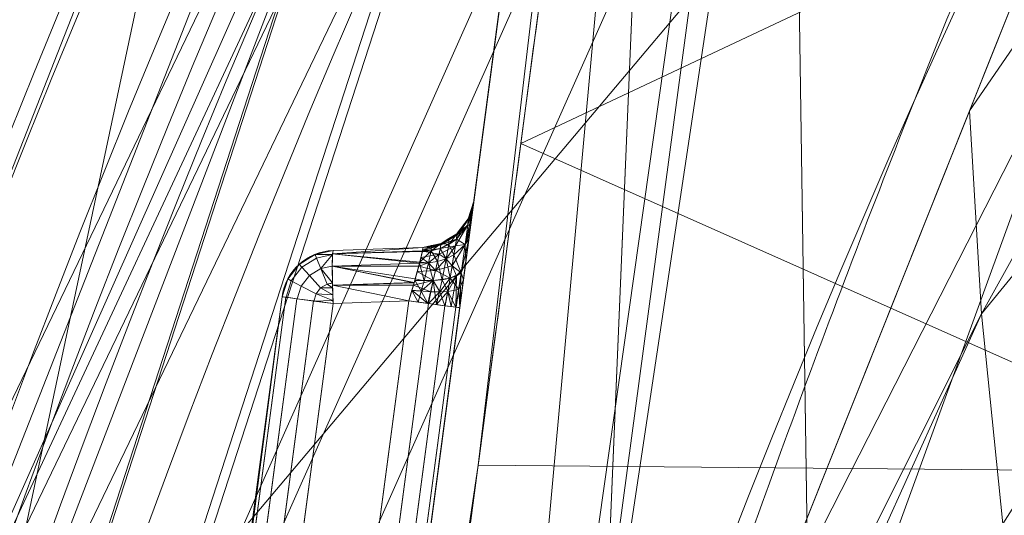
# Model space of a CAD drawing. Header units: millimetres. Extents: x -72 to 72, y -145 to 145.
# Tile 310 of 522: x -56.59 to -51.04, y 20.57 to 23.36. Entities that reach past the tile are written whole.
import ezdxf

# ---------------------------------------------------------------- set-up
doc = ezdxf.new("R2010")
doc.units = ezdxf.units.MM
doc.layers.add('1', color=7, linetype='CONTINUOUS')

msp = doc.modelspace()

# ---------------------------------------------------------------- linework, layer by layer
at = {"layer": '1', "color": 163, "linetype": 'Continuous', "lineweight": 13}
for p, q in [((-56.0092, 7.4308, -15.8119), (-52.1526, 36.5, -15.7782)), ((-52.1526, 36.5, -40.2218), (-56.0092, 7.4308, -40.1881)), ((-54.0312, 22.3399, -31.8598), (-54.0312, 22.3399, -23.4815)), ((-54.8245, 22.0618, -23.4991), (-54.3181, 22.0795, -23.4815)), ((-54.3181, 22.0795, -31.8598), (-54.8245, 22.0618, -31.8422)), ((-54.3181, 22.0795, -23.4815), (-54.3181, 22.0795, -31.8598)), ((-54.8245, 22.0618, -31.8422), (-54.8245, 22.0618, -23.4991)), ((-55.1114, 21.8015, -31.8422), (-55.9513, 15.4712, -31.8422)), ((-55.9393, 15.561, -23.4991), (-55.1114, 21.8015, -23.4991)), ((-55.6193, 15.7724, -32.1421), (-54.8245, 21.7634, -32.1421)), ((-54.8245, 21.7634, -23.1993), (-55.609, 15.8504, -23.1993)), ((-54.3977, 21.7783, -32.1569), (-55.1945, 15.7724, -32.1569)), ((-55.1861, 15.8356, -23.1844), (-54.3977, 21.7783, -23.1844)), ((-55.1114, 21.8015, -23.4991), (-55.1114, 21.8015, -31.8422)), ((-54.3977, 21.7783, -23.1844), (-54.8245, 21.7634, -23.1993)), ((-54.8245, 21.7634, -32.1421), (-54.3977, 21.7783, -32.1569)), ((-54.9076, 15.7343, -32.4567), (-54.1108, 21.7402, -32.4567)), ((-54.1108, 21.7402, -22.8846), (-54.8992, 15.7976, -22.8846))]:
    msp.add_line(p, q, dxfattribs=at)
at = {"layer": '1', "color": 163, "linetype": 'Continuous', "lineweight": 13, "extrusion": (0, 0, -1)}
for centre, radius in [((0, 0, 144.0046), 61.0181), ((0, 0, 147), 60.9142), ((0, 0, 145), 60), ((0, 0, 146), 59.5), ((0, 0, 124.3698), 56.3953)]:
    msp.add_circle(centre, radius, dxfattribs=at)
at = {"layer": '1', "color": 163, "linetype": 'Continuous', "lineweight": 13}
for centre, radius in [((0, 0, -145), 60.4434), ((0, 0, -146.7071), 60.2071), ((0, 0, -146), 60)]:
    msp.add_circle(centre, radius, dxfattribs=at)
for centre, radius, start, end in [((0, 0, -142.5051), 63.5638, 137.72131, 170.379145), ((-54.3286, 22.3793, -31.8598), 0.3, 272, 352.4426), ((-54.3286, 22.3793, -23.4815), 0.3, 272, 352.4426)]:
    msp.add_arc(centre, radius, start, end, dxfattribs=at)
at = {"layer": '1', "color": 163, "linetype": 'Continuous', "lineweight": 13, "extrusion": (0, 0, -1)}
for centre in [(54.814, 21.762, 31.8422), (54.814, 21.762, 23.4991)]:
    msp.add_arc(centre, 0.3, 7.5574, 88, dxfattribs=at)
at = {"layer": '1', "color": 163, "linetype": 'Continuous', "lineweight": 13, "extrusion": (-0.998788, -0.034878, 0.034717)}
msp.add_arc((-23.6617, -33.6985, 52.8831), 0.3, 180, 269.6651, dxfattribs=at)
at = {"layer": '1', "color": 163, "linetype": 'Continuous', "lineweight": 13, "extrusion": (-0.998788, -0.034878, -0.034717)}
msp.add_arc((-23.6617, -21.6094, 54.8044), 0.3, 90.3349, 180, dxfattribs=at)
at = {"layer": '1', "color": 163, "linetype": 'Continuous', "lineweight": 13, "extrusion": (-0.131519, -0.991314, -1.1263e-14)}
msp.add_arc((-57.2, -31.8422, -14.3639), 0.3, 180, 267.9825, dxfattribs=at)
at = {"layer": '1', "color": 163, "linetype": 'Continuous', "lineweight": 13, "extrusion": (0.131519, 0.991314, -2.08648e-16)}
for centre, start, end in [((57.2, -23.4991, 14.3639), 0, 87.9825), ((56.8, -32.4567, 14.4348), 92.0175, 180)]:
    msp.add_arc(centre, 0.3, start, end, dxfattribs=at)
at = {"layer": '1', "color": 163, "linetype": 'Continuous', "lineweight": 13, "extrusion": (-0.131519, -0.991314, -1.94853e-16)}
msp.add_arc((-56.8, -22.8846, -14.4348), 0.3, 272.0175, 0, dxfattribs=at)
at = {"layer": '1', "color": 163, "linetype": 'Continuous', "lineweight": 13, "extrusion": (-0.991314, 0.131519, -3.46945e-18)}
msp.add_ellipse((-54.1112, 21.7367, -31.8563), major_axis=(-0.0784, -0.5907, 0.1247), ratio=0.985525, start_param=2.938249, end_param=4.5032, dxfattribs=at)
at = {"layer": '1', "color": 163, "linetype": 'Continuous', "lineweight": 13, "extrusion": (-0.991314, 0.131519, 1.38778e-17)}
msp.add_ellipse((-54.1112, 21.7367, -23.485), major_axis=(-0.0784, -0.5907, -0.1247), ratio=0.985525, start_param=1.779985, end_param=3.344936, dxfattribs=at)
at = {"layer": '1', "color": 163, "linetype": 'Continuous', "lineweight": 13}
for points, knots in [([(-55.8549, 7.4074, -13.2876), (-55.8265, 7.5773, -13.2398), (-55.7685, 7.9149, -13.1373), (-55.6492, 8.5829, -12.9119), (-55.4316, 9.7369, -12.4796), (-55.0953, 11.3543, -11.7958), (-54.6482, 13.2639, -10.927), (-54.1558, 15.1487, -10.0289), (-53.6164, 17.0145, -9.1185), (-53.0291, 18.8636, -8.2035), (-52.3939, 20.6977, -7.2904), (-51.7106, 22.5187, -6.386), (-50.9787, 24.3268, -5.4935), (-49.9359, 26.7175, -4.3198), (-48.5042, 29.6663, -2.8909), (-46.5723, 33.1336, -1.2579), (-45.1344, 35.3888, -0.242), (-44.376, 36.5, 0.2429)], [0, 0, 0, 0, 0.015625, 0.03125, 0.0625, 0.125, 0.1875, 0.25, 0.3125, 0.375, 0.4375, 0.5, 0.5625, 0.625, 0.75, 0.875, 1, 1, 1, 1]), ([(-51.5813, 36.4999, -45.0072), (-51.6522, 36.2377, -44.8575), (-51.7898, 35.7088, -44.5635), (-51.9829, 34.8977, -44.1505), (-52.1629, 34.0632, -43.7774), (-52.3014, 33.3441, -43.5214), (-52.4047, 32.7523, -43.3646), (-52.5002, 32.1655, -43.2498), (-52.567, 31.7061, -43.2091), (-52.6098, 31.3829, -43.2091), (-52.6527, 31.0601, -43.2086), (-52.7343, 30.4451, -43.2078), (-52.977, 28.6155, -43.2058), (-53.3442, 25.8481, -43.2023), (-53.8338, 22.1582, -43.1979), (-54.3233, 18.4683, -43.1934), (-54.8129, 14.7784, -43.1889), (-55.2209, 11.7034, -43.1855), (-55.5473, 9.2435, -43.182), (-55.7105, 8.0136, -43.1805), (-55.7921, 7.3986, -43.1802)], [0, 0, 0, 0, 0.03125, 0.0625, 0.09375, 0.125, 0.140625, 0.15625, 0.185938, 0.1875, 0.189062, 0.21875, 0.25, 0.375, 0.5, 0.625, 0.75, 0.875, 0.9375, 1, 1, 1, 1]), ([(-56.5, 0, 18.8148), (-56.5, 0.8525, 18.8148), (-56.4397, 2.5575, 18.7992), (-56.0802, 5.9497, 18.7093), (-55.1883, 10.1238, 18.4939), (-53.4522, 14.9297, 18.0897), (-51.1165, 19.4623, 17.5549), (-48.2543, 23.6596, 16.8962), (-44.9408, 27.4954, 16.1445), (-41.2478, 30.9483, 15.3319), (-38.574, 32.9925, 14.7564), (-37.1942, 33.9496, 14.462)], [0, 0, 0, 0, 0.0625, 0.125, 0.25, 0.375, 0.5, 0.625, 0.75, 0.875, 1, 1, 1, 1]), ([(-43.4941, 28.813, 9.6204), (-43.9221, 28.4025, 9.2513), (-44.7541, 27.5748, 8.4925), (-46.3243, 25.8936, 6.905), (-48.1179, 23.7455, 4.8105), (-49.6954, 21.5428, 2.6029), (-50.8309, 19.7538, 0.7804), (-51.6197, 18.4008, -0.6127), (-52.3485, 17.0339, -2.0246), (-53.019, 15.6516, -3.4504), (-53.592, 14.3442, -4.8008), (-53.9634, 13.4086, -5.7699), (-54.172, 12.8518, -6.3483), (-54.3767, 12.2931, -6.9264), (-54.705, 11.3402, -7.8942), (-55.1247, 9.9612, -9.2297), (-55.4562, 8.6866, -10.3781), (-55.6678, 7.7468, -11.1313), (-55.7835, 7.1882, -11.5352), (-55.8399, 6.8986, -11.7221), (-55.8679, 6.7502, -11.81)], [0, 0, 0, 0, 0.0625, 0.125, 0.25, 0.375, 0.4375, 0.5, 0.5625, 0.625, 0.6875, 0.738281, 0.75, 0.761719, 0.8125, 0.875, 0.9375, 0.96875, 0.984375, 1, 1, 1, 1])]:
    msp.add_open_spline(points, degree=3, knots=knots, dxfattribs=at)
for points in [[(-54.3977, 21.7783, -32.1569), (-54.3486, 21.9429, -32.1578), (-54.3125, 22.0797, -32.0229), (-54.3181, 22.0795, -31.8598)], [(-54.3181, 22.0795, -23.4815), (-54.3125, 22.0797, -23.3184), (-54.3486, 21.9429, -23.1835), (-54.3977, 21.7783, -23.1844)]]:
    msp.add_open_spline(points, degree=3, dxfattribs=at)
for points in [[(-70.2134, 46.8571, -147), (-64.8, 0, -147), (-60.9142, 0, -147), (-55.6479, 24.776, -147)], [(-59.5749, 22.1627, -142.5051), (-64.1495, 24.3624, -142.403), (-55.1728, 42.6061, -142.3978)], [(-55.1728, 42.6061, -142.3978), (-51.5818, 41.7705, -142.456), (-59.5749, 22.1627, -142.5051)], [(-59.5749, 22.1627, -142.5051), (-51.5818, 41.7705, -142.456), (-49.4678, 41.9368, -142.4826)], [(-49.4678, 41.9368, -142.4826), (-48.4853, 41.1039, -142.5051), (-59.5749, 22.1627, -142.5051)], [(-56.8902, 41.5225, -163), (-52.4412, 40.0769, -163), (-55.841, -40.9879, -163), (-62.3, 0, -163)], [(-46.6895, -40.9879, -163), (-51.2652, -40.0152, -163), (-52.4412, 40.0769, -163), (-47.7888, 40.5659, -163)], [(-51.2652, -40.0152, -163), (-55.841, -40.9879, -163), (-52.4412, 40.0769, -163)], [(-54.1168, 14.9355, -10.0386), (-52.1526, 36.5, -15.7782), (-56.0092, 7.4308, -15.8119)], [(-54.007, 20.8528, -43.1963), (-56.0092, 7.4308, -40.1881), (-52.1526, 36.5, -40.2218)], [(-56.0092, 7.4308, -15.8119), (-52.1526, 36.5, -15.7782), (-55.1561, 13.8611, -22.9419), (-55.1902, 13.6043, -22.8846)], [(-55.7273, 9.5561, -32.5155), (-55.6975, 9.7807, -32.3844), (-52.1526, 36.5, -40.2218), (-56.0092, 7.4308, -40.1881)], [(-52.1526, 36.5, -40.2218), (-55.6975, 9.7807, -32.3844), (-55.3891, 12.105, -32.3999), (-55.3554, 12.359, -32.4567)], [(-52.1526, 36.5, -40.2218), (-55.3554, 12.359, -32.4567), (-55.1902, 13.6043, -32.4567)], [(-55.1902, 13.6043, -32.4567), (-55.1693, 13.762, -32.4358), (-52.1526, 36.5, -40.2218)], [(-55.1693, 13.762, -32.4358), (-55.1386, 13.993, -32.3147), (-52.1526, 36.5, -40.2218)], [(-52.1526, 36.5, -15.7782), (-55.1289, 14.0662, -23.1005), (-55.1561, 13.8611, -22.9419)], [(-52.1526, 36.5, -40.2218), (-55.1386, 13.993, -32.3147), (-54.9415, 15.4783, -32.3995), (-54.9076, 15.7343, -32.4567)], [(-54.8992, 15.7976, -22.8846), (-54.9198, 15.6421, -22.9053), (-55.1289, 14.0662, -23.1005), (-52.1526, 36.5, -15.7782)], [(-52.1526, 36.5, -40.2218), (-54.9076, 15.7343, -32.4567), (-54.1108, 21.7402, -32.4567)], [(-52.1526, 36.5, -15.7782), (-54.1108, 21.7402, -22.8846), (-54.8992, 15.7976, -22.8846)], [(-51.0663, 36.5, -10.0456), (-54.1168, 14.9355, -10.0386), (-53.7342, 16.5925, -9.3235)], [(-54.1168, 14.9355, -10.0386), (-51.0663, 36.5, -10.0456), (-52.1526, 36.5, -15.7782)], [(-52.1526, 36.5, -15.7782), (-54.0767, 21.997, -22.9419), (-54.1108, 21.7402, -22.8846)], [(-54.1108, 21.7402, -32.4567), (-54.0898, 21.8979, -32.4358), (-52.1526, 36.5, -40.2218)], [(-54.0898, 21.8979, -32.4358), (-54.0592, 22.129, -32.3147), (-52.1526, 36.5, -40.2218)], [(-52.1526, 36.5, -15.7782), (-54.0495, 22.2022, -23.1005), (-54.0767, 21.997, -22.9419)], [(-54.0592, 22.129, -32.3147), (-54.0385, 22.2849, -32.1099), (-52.1526, 36.5, -40.2218)], [(-53.7702, 24.3071, -22.9053), (-53.8008, 24.0764, -23.0264), (-54.0495, 22.2022, -23.1005), (-52.1526, 36.5, -15.7782)], [(-52.1526, 36.5, -40.2218), (-54.0385, 22.2849, -32.1099), (-53.7833, 24.2086, -32.3999), (-53.7496, 24.4625, -32.4567)], [(-52.1526, 36.5, -40.2218), (-52.7646, 30.2169, -43.2076), (-54.007, 20.8528, -43.1963)], [(-50.743, 36.5, -8.3391), (-53.7342, 16.5925, -9.3235), (-49.4231, 27.4007, -4.0068)], [(-50.743, 36.5, -8.3391), (-51.0663, 36.5, -10.0456), (-53.7342, 16.5925, -9.3235)], [(-48.7086, 35.3888, -146.7071), (-58.8914, 12.5178, -146.7071), (-58.1998, 12.3707, -146), (-48.1365, 34.9732, -146)], [(-48.541, 35.2671, -145), (-48.541, 35.2671, -146), (-58.6889, 12.4747, -146), (-58.6889, 12.4747, -145)], [(-57.8423, 17.842, -146.9239), (-50.0135, 34.0986, -146.9239), (-50.3297, 34.3142, -147), (-58.208, 17.9548, -147)], [(-57.5323, 17.7464, -146.7071), (-49.7454, 33.9159, -146.7071), (-50.0135, 34.0986, -146.9239), (-57.8423, 17.842, -146.9239)], [(-51.4822, 16.7276, -123.8834), (-43.7933, 31.8177, -123.8834), (-45.6247, 33.1483, -124.3698), (-53.6351, 17.4271, -124.3698)], [(-49.6646, 16.137, -122.5762), (-42.2473, 30.6944, -122.5762), (-43.7933, 31.8177, -123.8834), (-51.4822, 16.7276, -123.8834)], [(-55.0478, 31.7819, -142.5051), (-54.2181, 31.3028, -142.6799), (-61.036, 13.9311, -142.6799), (-61.9701, 14.1443, -142.5051)], [(-61.036, 13.9311, -142.6799), (-54.2181, 31.3028, -142.6799), (-53.3779, 30.8177, -143.2514), (-60.0901, 13.7152, -143.2514)], [(-59.4882, 13.5778, -144.0046), (-60.0901, 13.7152, -143.2514), (-53.3779, 30.8177, -143.2514), (-52.8432, 30.509, -144.0046)], [(-60.6838, 6.3781, -144.0046), (-52.8432, 30.509, -144.0046), (-52.3455, 30.2217, -145), (-60.1123, 6.3181, -145)], [(-57.4851, 18.678, -145), (-52.3455, 30.2217, -145), (-54.8127, 24.4042, -145)], [(-51.3297, 18.4072, -0.6259), (-42.7986, 29.9875, 6.988), (-42.8002, 30.0788, 6.8639)], [(-42.8002, 30.0788, 6.8639), (-51.1898, 19.4285, -2.0364), (-51.3297, 18.4072, -0.6259)], [(-51.1898, 19.4285, -2.0364), (-42.8002, 30.0788, 6.8639), (-47.2536, 26.5001, 0.7096)], [(-42.7986, 29.9875, 6.988), (-51.3297, 18.4072, -0.6259), (-49.9059, 21.188, 2.2383)], [(-47.5592, 28.2009, -1.1689), (-48.7132, 29.1804, -3.1314), (-51.2386, 22.8493, -6.2457)], [(-48.8398, 28.1976, -124.3698), (-63.8752, 24.819, -124.5816), (-63.0255, 11.3657, -124.52)], [(-63.0255, 11.3657, -124.52), (-55.5385, 9.7929, -124.3698), (-48.8398, 28.1976, -124.3698)], [(-51.2386, 22.8493, -6.2457), (-51.1702, 21.7064, -4.8993), (-47.5592, 28.2009, -1.1689)], [(-47.2536, 26.5001, 0.7096), (-47.5592, 28.2009, -1.1689), (-51.1702, 21.7064, -4.8993)], [(-53.7665, 22.665, -43.1985), (-53.0751, 27.876, -43.2048), (-48.3654, 25.2079, -59.4403)], [(-47.2536, 26.5001, 0.7096), (-51.0515, 20.5231, -3.5023), (-51.1898, 19.4285, -2.0364)], [(-51.1702, 21.7064, -4.8993), (-51.0515, 20.5231, -3.5023), (-47.2536, 26.5001, 0.7096)], [(-48.3654, 25.2079, -59.4403), (-49.6047, 20.8141, -59.4488), (-53.7665, 22.665, -43.1985)], [(-58.6889, 12.4747, -146), (-54.8127, 24.4042, -146), (-54.356, 24.2008, -146), (-58.1998, 12.3707, -146)], [(-54.8127, 24.4042, -145), (-57.0634, 18.541, -145), (-57.4851, 18.678, -145)], [(-54.0385, 22.2849, -32.1099), (-53.8106, 24.0025, -32.2404), (-53.7833, 24.2086, -32.3999)], [(-53.8008, 24.0764, -23.0264), (-53.8218, 23.9187, -23.2336), (-54.0495, 22.2022, -23.1005)], [(-53.8265, 23.8831, -32.0093), (-53.8106, 24.0025, -32.2404), (-54.0385, 22.2849, -32.1099)], [(-53.8218, 23.9187, -23.2336), (-53.8291, 23.8629, -23.487), (-54.0339, 22.3199, -23.3284), (-54.0495, 22.2022, -23.1005)], [(-53.8265, 23.8831, -32.0093), (-54.0385, 22.2849, -32.1099), (-54.0312, 22.3399, -31.8598)], [(-54.0312, 22.3399, -23.4815), (-54.0339, 22.3199, -23.3284), (-53.8291, 23.8629, -23.487)], [(-53.8291, 23.8629, -31.8543), (-53.8265, 23.8831, -32.0093), (-54.0312, 22.3399, -31.8598)], [(-53.8291, 23.8629, -23.487), (-53.8291, 23.8629, -31.8543), (-54.0312, 22.3399, -31.8598), (-54.0312, 22.3399, -23.4815)], [(-51.1702, 21.7064, -4.8993), (-51.2386, 22.8493, -6.2457), (-53.7342, 16.5925, -9.3235)], [(-54.007, 20.8528, -43.1963), (-53.7665, 22.665, -43.1985), (-49.6047, 20.8141, -59.4488)], [(-48.7852, 22.4026, 17.0229), (-53.0122, 15.643, 10.3228), (-53.0896, 15.4741, 10.5761)], [(-50.9988, 19.456, 17.5277), (-48.7852, 22.4026, 17.0229), (-53.0896, 15.4741, 10.5761)], [(-52.983, 15.7061, 10), (-53.0122, 15.643, 10.3228), (-48.7852, 22.4026, 17.0229)], [(-52.983, 15.7061, 0), (-48.7852, 22.4026, 17.0229), (-49.9059, 21.188, 2.2383)], [(-52.983, 15.7061, 0), (-52.983, 15.7061, 10), (-48.7852, 22.4026, 17.0229)], [(-54.0608, 22.2468, -23.4815), (-54.065, 22.2064, -23.2885), (-54.0339, 22.3199, -23.3284)], [(-54.065, 22.2064, -23.2885), (-54.0388, 22.2825, -23.256), (-54.0339, 22.3199, -23.3284)], [(-54.0312, 22.3399, -31.8598), (-54.0385, 22.2849, -32.1099), (-54.0649, 22.2064, -32.0528)], [(-54.0649, 22.2064, -32.0528), (-54.0608, 22.2468, -31.8598), (-54.0312, 22.3399, -31.8598)], [(-54.0629, 22.24, -31.8598), (-54.0629, 22.24, -23.4815), (-54.0312, 22.3399, -23.4815), (-54.0312, 22.3399, -31.8598)], [(-54.0339, 22.3199, -23.3284), (-54.0312, 22.3399, -23.4815), (-54.0608, 22.2468, -23.4815)], [(-54.0385, 22.2849, -32.1099), (-54.0554, 22.1577, -32.2769), (-54.08, 22.097, -32.2101)], [(-54.08, 22.097, -32.2101), (-54.0649, 22.2064, -32.0528), (-54.0385, 22.2849, -32.1099)], [(-54.0495, 22.2022, -23.1005), (-54.0388, 22.2825, -23.256), (-54.065, 22.2064, -23.2885)], [(-54.065, 22.2064, -23.2885), (-54.0608, 22.2468, -23.4815), (-54.0629, 22.24, -23.4815)], [(-54.0629, 22.24, -31.8598), (-54.0608, 22.2468, -31.8598), (-54.0649, 22.2064, -32.0528)], [(-54.0649, 22.2064, -32.0528), (-54.08, 22.097, -32.2101), (-54.1354, 22.088, -32.0829)], [(-54.1354, 22.088, -32.0829), (-54.1293, 22.1265, -32.0156), (-54.0649, 22.2064, -32.0528)], [(-54.0629, 22.24, -23.4815), (-54.127, 22.1572, -23.4815), (-54.1293, 22.1265, -23.3257)], [(-54.1293, 22.1265, -23.3257), (-54.065, 22.2064, -23.2885), (-54.0629, 22.24, -23.4815)], [(-54.0649, 22.2064, -32.0528), (-54.1293, 22.1265, -32.0156), (-54.1258, 22.1509, -31.9408)], [(-54.08, 22.097, -23.1312), (-54.065, 22.2064, -23.2885), (-54.1293, 22.1265, -23.3257)], [(-54.127, 22.1572, -31.8598), (-54.127, 22.1572, -23.4815), (-54.0629, 22.24, -23.4815), (-54.0629, 22.24, -31.8598)], [(-54.0629, 22.24, -31.8598), (-54.0649, 22.2064, -32.0528), (-54.1258, 22.1509, -31.9408)], [(-54.1258, 22.1509, -31.9408), (-54.1254, 22.1592, -31.8598), (-54.0629, 22.24, -31.8598)], [(-54.065, 22.2064, -23.2885), (-54.08, 22.097, -23.1312), (-54.0495, 22.2022, -23.1005)], [(-54.08, 22.097, -23.1312), (-54.0553, 22.1586, -23.0668), (-54.0495, 22.2022, -23.1005)], [(-54.1258, 22.1509, -31.9408), (-54.2178, 22.094, -31.9266), (-54.2157, 22.1014, -31.8598)], [(-54.2178, 22.094, -31.9266), (-54.1258, 22.1509, -31.9408), (-54.1293, 22.1265, -32.0156)], [(-54.2157, 22.1014, -31.8598), (-54.127, 22.1572, -31.8598), (-54.1258, 22.1509, -31.9408)], [(-54.2157, 22.1014, -31.8598), (-54.2157, 22.1014, -23.4815), (-54.127, 22.1572, -23.4815), (-54.127, 22.1572, -31.8598)], [(-54.127, 22.1572, -23.4815), (-54.1715, 22.1292, -23.4815), (-54.1729, 22.096, -23.341)], [(-54.1729, 22.096, -23.341), (-54.1293, 22.1265, -23.3257), (-54.127, 22.1572, -23.4815)], [(-54.127, 22.1572, -31.8598), (-54.1254, 22.1592, -31.8598), (-54.1258, 22.1509, -31.9408)], [(-54.0767, 21.997, -22.9419), (-54.0553, 22.1586, -23.0668), (-54.08, 22.097, -23.1312)], [(-54.08, 22.097, -32.2101), (-54.0554, 22.1577, -32.2769), (-54.0592, 22.129, -32.3147)], [(-54.8274, 22.0433, -31.9456), (-54.8245, 22.0618, -31.8422), (-54.3181, 22.0795, -31.8598)], [(-54.3181, 22.0795, -31.8598), (-54.3204, 22.0599, -31.9631), (-54.8274, 22.0433, -31.9456)], [(-54.8274, 22.0433, -23.3957), (-54.3207, 22.059, -23.3785), (-54.3181, 22.0795, -23.4815)], [(-54.3181, 22.0795, -23.4815), (-54.8245, 22.0618, -23.4991), (-54.8274, 22.0433, -23.3957)], [(-54.3181, 22.0795, -23.4815), (-54.3181, 22.0795, -31.8598), (-54.8245, 22.0618, -31.8422), (-54.8245, 22.0618, -23.4991)], [(-54.2691, 22.09, -23.4815), (-54.3181, 22.0795, -23.4815), (-54.3209, 22.0573, -23.3699)], [(-54.3209, 22.0573, -23.3699), (-54.2714, 22.0605, -23.3613), (-54.2691, 22.09, -23.4815)], [(-54.2178, 22.094, -31.9266), (-54.2211, 22.0739, -31.9884), (-54.3205, 22.0593, -31.9663)], [(-54.3205, 22.0593, -31.9663), (-54.3194, 22.0684, -31.9185), (-54.2178, 22.094, -31.9266)], [(-54.2178, 22.094, -31.9266), (-54.3194, 22.0684, -31.9185), (-54.3181, 22.0795, -31.8598)], [(-54.3181, 22.0795, -31.8598), (-54.3181, 22.0795, -23.4815), (-54.2157, 22.1014, -23.4815), (-54.2157, 22.1014, -31.8598)], [(-54.3181, 22.0795, -31.8598), (-54.2177, 22.101, -31.8598), (-54.2178, 22.094, -31.9266)], [(-54.2157, 22.1014, -23.4815), (-54.2691, 22.09, -23.4815), (-54.2714, 22.0605, -23.3613)], [(-54.2714, 22.0605, -23.3613), (-54.2211, 22.0739, -23.353), (-54.2157, 22.1014, -23.4815)], [(-54.2273, 22.042, -32.0439), (-54.1354, 22.088, -32.0829), (-54.1873, 22.0153, -32.1134)], [(-54.1354, 22.088, -32.0829), (-54.2273, 22.042, -32.0439), (-54.2211, 22.0739, -31.9884)], [(-54.1293, 22.1265, -32.0156), (-54.2211, 22.0739, -31.9884), (-54.2178, 22.094, -31.9266)], [(-54.2211, 22.0739, -31.9884), (-54.1293, 22.1265, -32.0156), (-54.1354, 22.088, -32.0829)], [(-54.2157, 22.1014, -23.4815), (-54.2211, 22.0739, -23.353), (-54.1729, 22.096, -23.341)], [(-54.1873, 22.0153, -23.2279), (-54.1729, 22.096, -23.341), (-54.2211, 22.0739, -23.353)], [(-54.2178, 22.094, -31.9266), (-54.2177, 22.101, -31.8598), (-54.2157, 22.1014, -31.8598)], [(-54.1729, 22.096, -23.341), (-54.1715, 22.1292, -23.4815), (-54.2157, 22.1014, -23.4815)], [(-54.1729, 22.096, -23.341), (-54.1873, 22.0153, -23.2279), (-54.1436, 22.0372, -23.2001)], [(-54.1354, 22.088, -32.0829), (-54.1436, 22.0372, -32.1412), (-54.1873, 22.0153, -32.1134)], [(-54.1436, 22.0372, -23.2001), (-54.1293, 22.1265, -23.3257), (-54.1729, 22.096, -23.341)], [(-54.08, 22.097, -23.1312), (-54.1436, 22.0372, -23.2001), (-54.1537, 21.9762, -23.1524)], [(-54.1537, 21.9762, -23.1524), (-54.1023, 21.9365, -23.0255), (-54.08, 22.097, -23.1312)], [(-54.1293, 22.1265, -23.3257), (-54.1436, 22.0372, -23.2001), (-54.08, 22.097, -23.1312)], [(-54.08, 22.097, -32.2101), (-54.1436, 22.0372, -32.1412), (-54.1354, 22.088, -32.0829)], [(-54.1436, 22.0372, -32.1412), (-54.08, 22.097, -32.2101), (-54.1023, 21.9365, -32.3158)], [(-54.0592, 22.129, -32.3147), (-54.0898, 21.8979, -32.4358), (-54.1023, 21.9365, -32.3158)], [(-54.1023, 21.9365, -32.3158), (-54.08, 22.097, -32.2101), (-54.0592, 22.129, -32.3147)], [(-54.08, 22.097, -23.1312), (-54.1023, 21.9365, -23.0255), (-54.0767, 21.997, -22.9419)], [(-55.0156, 21.9842, -31.8422), (-55.0156, 21.9842, -23.4991), (-54.9269, 22.0399, -23.4991), (-54.9269, 22.0399, -31.8422)], [(-55.0147, 21.985, -31.8422), (-54.9252, 22.0407, -31.8422), (-54.917, 22.0201, -31.9552), (-54.9999, 21.9686, -31.9552)], [(-54.9999, 21.9686, -23.3861), (-54.917, 22.0201, -23.3861), (-54.9252, 22.0407, -23.4991), (-55.0147, 21.985, -23.4991)], [(-54.9269, 22.0399, -31.8422), (-54.9269, 22.0399, -23.4991), (-54.8245, 22.0618, -23.4991), (-54.8245, 22.0618, -31.8422)], [(-54.9252, 22.0407, -31.8422), (-54.8245, 22.0618, -31.8422), (-54.8276, 22.0393, -31.9552)], [(-54.8276, 22.0393, -23.3861), (-54.8245, 22.0618, -23.4991), (-54.9252, 22.0407, -23.4991)], [(-54.8276, 22.0393, -31.9552), (-54.917, 22.0201, -31.9552), (-54.9252, 22.0407, -31.8422)], [(-54.9252, 22.0407, -23.4991), (-54.917, 22.0201, -23.3861), (-54.8276, 22.0393, -23.3861)], [(-54.917, 22.0201, -31.9552), (-54.8276, 22.0393, -31.9552), (-54.8277, 22.039, -31.9566)], [(-54.8277, 22.039, -23.3847), (-54.8276, 22.0393, -23.3861), (-54.917, 22.0201, -23.3861)], [(-54.8936, 21.9616, -32.0516), (-54.917, 22.0201, -31.9552), (-54.8277, 22.039, -31.9566)], [(-54.8277, 22.039, -23.3847), (-54.917, 22.0201, -23.3861), (-54.8936, 21.9616, -23.2897)], [(-54.8277, 22.039, -31.9566), (-54.8288, 21.9744, -32.0536), (-54.8936, 21.9616, -32.0516)], [(-54.8936, 21.9616, -23.2897), (-54.8288, 21.9744, -23.2877), (-54.8277, 22.039, -23.3847)], [(-54.3374, 21.9905, -32.07), (-54.8288, 21.9744, -32.0536), (-54.8274, 22.0433, -31.9456)], [(-54.8274, 22.0433, -23.3957), (-54.8288, 21.9744, -23.2877), (-54.3375, 21.9903, -23.2714)], [(-54.8274, 22.0433, -31.9456), (-54.3204, 22.0599, -31.9631), (-54.3205, 22.0593, -31.9663)], [(-54.3205, 22.0593, -31.9663), (-54.3374, 21.9907, -32.0699), (-54.8274, 22.0433, -31.9456)], [(-54.3209, 22.0573, -23.3699), (-54.3207, 22.059, -23.3785), (-54.8274, 22.0433, -23.3957)], [(-54.8274, 22.0433, -23.3957), (-54.336, 21.9961, -23.277), (-54.3209, 22.0573, -23.3699)], [(-54.8274, 22.0433, -31.9456), (-54.3374, 21.9907, -32.0699), (-54.3374, 21.9905, -32.07)], [(-54.3375, 21.9903, -23.2714), (-54.336, 21.9961, -23.277), (-54.8274, 22.0433, -23.3957)], [(-54.2714, 22.0605, -23.3613), (-54.3215, 22.0551, -23.3666), (-54.336, 21.9961, -23.277)], [(-54.336, 21.9961, -23.277), (-54.2869, 21.9921, -23.2638), (-54.2714, 22.0605, -23.3613)], [(-54.2273, 22.042, -32.0439), (-54.3296, 22.0224, -32.022), (-54.3205, 22.0593, -31.9663)], [(-54.3296, 22.0224, -32.022), (-54.2273, 22.042, -32.0439), (-54.2869, 21.9921, -32.0775)], [(-54.3209, 22.0573, -23.3699), (-54.3215, 22.0551, -23.3666), (-54.2714, 22.0605, -23.3613)], [(-54.3205, 22.0593, -31.9663), (-54.2211, 22.0739, -31.9884), (-54.2273, 22.042, -32.0439)], [(-54.2714, 22.0605, -23.3613), (-54.2869, 21.9921, -23.2638), (-54.236, 22.0001, -23.2493)], [(-54.2273, 22.042, -32.0439), (-54.236, 22.0001, -32.092), (-54.2869, 21.9921, -32.0775)], [(-54.236, 22.0001, -23.2493), (-54.2211, 22.0739, -23.353), (-54.2714, 22.0605, -23.3613)], [(-54.2211, 22.0739, -23.353), (-54.236, 22.0001, -23.2493), (-54.1873, 22.0153, -23.2279)], [(-54.1873, 22.0153, -32.1134), (-54.236, 22.0001, -32.092), (-54.2273, 22.042, -32.0439)], [(-54.1873, 22.0153, -32.1134), (-54.1436, 22.0372, -32.1412), (-54.1653, 21.9069, -32.2243)], [(-54.1537, 21.9762, -23.1524), (-54.1436, 22.0372, -23.2001), (-54.1873, 22.0153, -23.2279)], [(-54.1023, 21.9365, -32.3158), (-54.1653, 21.9069, -32.2243), (-54.1436, 22.0372, -32.1412)], [(-55.0797, 21.9013, -31.8422), (-55.0797, 21.9013, -23.4991), (-55.0156, 21.9842, -23.4991), (-55.0156, 21.9842, -31.8422)], [(-55.0794, 21.9019, -31.8422), (-55.0147, 21.985, -31.8422), (-54.9999, 21.9686, -31.9552), (-55.0599, 21.8916, -31.9552)], [(-55.0599, 21.8916, -23.3861), (-54.9999, 21.9686, -23.3861), (-55.0147, 21.985, -23.4991), (-55.0794, 21.9019, -23.4991)], [(-55.0599, 21.8916, -31.9552), (-54.9999, 21.9686, -31.9552), (-54.9577, 21.9217, -32.0516), (-55.0041, 21.8622, -32.0516)], [(-55.0041, 21.8622, -23.2897), (-54.9577, 21.9217, -23.2897), (-54.9999, 21.9686, -23.3861), (-55.0599, 21.8916, -23.3861)], [(-54.9999, 21.9686, -31.9552), (-54.917, 22.0201, -31.9552), (-54.8936, 21.9616, -32.0516), (-54.9577, 21.9217, -32.0516)], [(-54.9577, 21.9217, -23.2897), (-54.8936, 21.9616, -23.2897), (-54.917, 22.0201, -23.3861), (-54.9999, 21.9686, -23.3861)], [(-54.8936, 21.9616, -32.0516), (-54.8288, 21.9744, -32.0536), (-54.8277, 21.881, -32.1165)], [(-54.8277, 21.881, -23.2248), (-54.8288, 21.9744, -23.2877), (-54.8936, 21.9616, -23.2897)], [(-54.8288, 21.9744, -32.0536), (-54.3374, 21.9905, -32.07), (-54.3617, 21.9023, -32.1306)], [(-54.342, 21.9735, -23.2558), (-54.3375, 21.9903, -23.2714), (-54.8288, 21.9744, -23.2877)], [(-54.8288, 21.9744, -32.0536), (-54.3617, 21.9023, -32.1306), (-54.3677, 21.8815, -32.135)], [(-54.3677, 21.8815, -32.135), (-54.8274, 21.8667, -32.1231), (-54.8288, 21.9744, -32.0536)], [(-54.8288, 21.9744, -23.2877), (-54.8274, 21.8667, -23.2183), (-54.3678, 21.8809, -23.2052)], [(-54.3678, 21.8809, -23.2052), (-54.342, 21.9735, -23.2558), (-54.8288, 21.9744, -23.2877)], [(-54.312, 21.8918, -32.1423), (-54.3617, 21.9023, -32.1306), (-54.3374, 21.9907, -32.0699)], [(-54.342, 21.9735, -23.2558), (-54.3503, 21.9438, -23.2395), (-54.247, 21.9498, -23.2101)], [(-54.342, 21.9735, -23.2558), (-54.247, 21.9498, -23.2101), (-54.2869, 21.9921, -23.2638)], [(-54.2869, 21.9921, -23.2638), (-54.3375, 21.9905, -23.2717), (-54.342, 21.9735, -23.2558)], [(-54.336, 21.9961, -23.277), (-54.3375, 21.9905, -23.2717), (-54.2869, 21.9921, -23.2638)], [(-54.2869, 21.9921, -32.0775), (-54.3374, 21.9907, -32.0699), (-54.3296, 22.0224, -32.022)], [(-54.3374, 21.9907, -32.0699), (-54.2869, 21.9921, -32.0775), (-54.312, 21.8918, -32.1423)], [(-54.2598, 21.8925, -32.1602), (-54.312, 21.8918, -32.1423), (-54.2869, 21.9921, -32.0775)], [(-54.2869, 21.9921, -32.0775), (-54.236, 22.0001, -32.092), (-54.2598, 21.8925, -32.1602)], [(-54.247, 21.9498, -23.2101), (-54.236, 22.0001, -23.2493), (-54.2869, 21.9921, -23.2638)], [(-54.2099, 21.8975, -32.1878), (-54.2598, 21.8925, -32.1602), (-54.236, 22.0001, -32.092)], [(-54.247, 21.9498, -23.2101), (-54.1537, 21.9762, -23.1524), (-54.1873, 22.0153, -23.2279)], [(-54.1873, 22.0153, -23.2279), (-54.236, 22.0001, -23.2493), (-54.247, 21.9498, -23.2101)], [(-54.1653, 21.9069, -23.1171), (-54.1537, 21.9762, -23.1524), (-54.247, 21.9498, -23.2101)], [(-54.236, 22.0001, -32.092), (-54.1873, 22.0153, -32.1134), (-54.2099, 21.8975, -32.1878)], [(-54.1653, 21.9069, -32.2243), (-54.2099, 21.8975, -32.1878), (-54.1873, 22.0153, -32.1134)], [(-54.1537, 21.9762, -23.1524), (-54.1653, 21.9069, -23.1171), (-54.1289, 21.9201, -23.0735)], [(-54.1289, 21.9201, -23.0735), (-54.1023, 21.9365, -23.0255), (-54.1537, 21.9762, -23.1524)], [(-54.1108, 21.7402, -22.8846), (-54.0767, 21.997, -22.9419), (-54.1023, 21.9365, -23.0255)], [(-55.0041, 21.8622, -32.0516), (-54.9577, 21.9217, -32.0516), (-54.8944, 21.8514, -32.1171), (-54.9203, 21.818, -32.1171)], [(-54.9203, 21.818, -23.2242), (-54.8944, 21.8514, -23.2242), (-54.9577, 21.9217, -23.2897), (-55.0041, 21.8622, -23.2897)], [(-54.9577, 21.9217, -32.0516), (-54.8936, 21.9616, -32.0516), (-54.8585, 21.8736, -32.1171), (-54.8944, 21.8514, -32.1171)], [(-54.8944, 21.8514, -23.2242), (-54.8585, 21.8736, -23.2242), (-54.8936, 21.9616, -23.2897), (-54.9577, 21.9217, -23.2897)], [(-54.8277, 21.881, -32.1165), (-54.8585, 21.8736, -32.1171), (-54.8936, 21.9616, -32.0516)], [(-54.8936, 21.9616, -23.2897), (-54.8585, 21.8736, -23.2242), (-54.8277, 21.881, -23.2248)], [(-54.3503, 21.9438, -23.2395), (-54.3645, 21.8928, -23.2117), (-54.2598, 21.8925, -23.1811)], [(-54.2598, 21.8925, -23.1811), (-54.247, 21.9498, -23.2101), (-54.3503, 21.9438, -23.2395)], [(-54.247, 21.9498, -23.2101), (-54.2598, 21.8925, -23.1811), (-54.1653, 21.9069, -23.1171)], [(-54.1289, 21.9201, -23.0735), (-54.1653, 21.9069, -23.1171), (-54.1783, 21.8312, -23.0959)], [(-54.1783, 21.8312, -23.0959), (-54.1598, 21.7467, -23.0396), (-54.1289, 21.9201, -23.0735)], [(-54.1653, 21.9069, -32.2243), (-54.1023, 21.9365, -32.3158), (-54.1153, 21.8426, -32.3439)], [(-54.1289, 21.9201, -23.0735), (-54.1598, 21.7467, -23.0396), (-54.1324, 21.7431, -22.997)], [(-54.1324, 21.7431, -22.997), (-54.1023, 21.9365, -23.0255), (-54.1289, 21.9201, -23.0735)], [(-54.1324, 21.7431, -22.997), (-54.1308, 21.7429, -22.9886), (-54.1023, 21.9365, -23.0255)], [(-54.1023, 21.9365, -23.0255), (-54.1308, 21.7429, -22.9886), (-54.1108, 21.7402, -22.8846)], [(-54.1153, 21.8426, -32.3439), (-54.1023, 21.9365, -32.3158), (-54.0898, 21.8979, -32.4358)], [(-55.1114, 21.8015, -31.8422), (-55.0794, 21.9019, -31.8422), (-55.0599, 21.8916, -31.9552), (-55.0895, 21.7986, -31.9552)], [(-55.0895, 21.7986, -23.3861), (-55.0599, 21.8916, -23.3861), (-55.0794, 21.9019, -23.4991), (-55.1114, 21.8015, -23.4991)], [(-55.1114, 21.8015, -31.8422), (-55.1114, 21.8015, -23.4991), (-55.0797, 21.9013, -23.4991), (-55.0797, 21.9013, -31.8422)], [(-55.0895, 21.7986, -31.9552), (-55.0599, 21.8916, -31.9552), (-55.0041, 21.8622, -32.0516), (-55.027, 21.7903, -32.0516)], [(-55.027, 21.7903, -23.2897), (-55.0041, 21.8622, -23.2897), (-55.0599, 21.8916, -23.3861), (-55.0895, 21.7986, -23.3861)], [(-55.027, 21.7903, -32.0516), (-55.0041, 21.8622, -32.0516), (-54.9203, 21.818, -32.1171), (-54.9332, 21.7778, -32.1171)], [(-54.9332, 21.7778, -23.2242), (-54.9203, 21.818, -23.2242), (-55.0041, 21.8622, -23.2897), (-55.027, 21.7903, -23.2897)], [(-54.8944, 21.8514, -32.1171), (-54.8585, 21.8736, -32.1171), (-54.8269, 21.8515, -32.1241)], [(-54.8269, 21.8515, -23.2173), (-54.8585, 21.8736, -23.2242), (-54.8944, 21.8514, -23.2242)], [(-54.8585, 21.8736, -32.1171), (-54.8277, 21.881, -32.1165), (-54.8277, 21.8776, -32.1187)], [(-54.8277, 21.8776, -23.2226), (-54.8277, 21.881, -23.2248), (-54.8585, 21.8736, -23.2242)], [(-54.8277, 21.8776, -32.1187), (-54.8269, 21.8515, -32.1241), (-54.8585, 21.8736, -32.1171)], [(-54.8585, 21.8736, -23.2242), (-54.8269, 21.8515, -23.2173), (-54.8277, 21.8776, -23.2226)], [(-54.8274, 21.8667, -32.1231), (-54.3677, 21.8815, -32.135), (-54.3977, 21.7783, -32.1569)], [(-54.3719, 21.8662, -23.1972), (-54.3678, 21.8809, -23.2052), (-54.8274, 21.8667, -23.2183)], [(-54.3977, 21.7783, -32.1569), (-54.8245, 21.7634, -32.1421), (-54.8274, 21.8667, -32.1231)], [(-54.8274, 21.8667, -23.2183), (-54.8245, 21.7634, -23.1993), (-54.3977, 21.7783, -23.1844)], [(-54.3977, 21.7783, -23.1844), (-54.3719, 21.8662, -23.1972), (-54.8274, 21.8667, -23.2183)], [(-54.3274, 21.8333, -32.1591), (-54.3806, 21.8373, -32.1444), (-54.3639, 21.8945, -32.1322)], [(-54.3719, 21.8662, -23.1972), (-54.3802, 21.8381, -23.1931), (-54.2742, 21.8301, -23.1638)], [(-54.2598, 21.8925, -23.1811), (-54.3645, 21.8928, -23.2117), (-54.3719, 21.8662, -23.1972)], [(-54.3719, 21.8662, -23.1972), (-54.2742, 21.8301, -23.1638), (-54.2598, 21.8925, -23.1811)], [(-54.312, 21.8918, -32.1423), (-54.3639, 21.8945, -32.1322), (-54.3617, 21.9023, -32.1306)], [(-54.3639, 21.8945, -32.1322), (-54.312, 21.8918, -32.1423), (-54.3274, 21.8333, -32.1591)], [(-54.2598, 21.8925, -32.1602), (-54.29, 21.764, -32.182), (-54.3274, 21.8333, -32.1591)], [(-54.3274, 21.8333, -32.1591), (-54.312, 21.8918, -32.1423), (-54.2598, 21.8925, -32.1602)], [(-54.2871, 21.7636, -32.1827), (-54.29, 21.764, -32.182), (-54.2598, 21.8925, -32.1602)], [(-54.2412, 21.7575, -32.2152), (-54.2871, 21.7636, -32.1827), (-54.2598, 21.8925, -32.1602)], [(-54.2598, 21.8925, -23.1811), (-54.2742, 21.8301, -23.1638), (-54.2234, 21.8293, -23.1348)], [(-54.2234, 21.8293, -23.1348), (-54.1653, 21.9069, -23.1171), (-54.2598, 21.8925, -23.1811)], [(-54.2598, 21.8925, -32.1602), (-54.2099, 21.8975, -32.1878), (-54.2412, 21.7575, -32.2152)], [(-54.2412, 21.7575, -32.2152), (-54.2099, 21.8975, -32.1878), (-54.1783, 21.8312, -32.2454)], [(-54.2234, 21.8293, -23.1348), (-54.1783, 21.8312, -23.0959), (-54.1653, 21.9069, -23.1171)], [(-54.2099, 21.8975, -32.1878), (-54.1653, 21.9069, -32.2243), (-54.1783, 21.8312, -32.2454)], [(-54.1153, 21.8426, -32.3439), (-54.1783, 21.8312, -32.2454), (-54.1653, 21.9069, -32.2243)], [(-54.1153, 21.8426, -32.3439), (-54.0898, 21.8979, -32.4358), (-54.1108, 21.7402, -32.4567)], [(-54.9332, 21.7778, -32.1171), (-54.9203, 21.818, -32.1171), (-54.825, 21.7809, -32.1385)], [(-54.825, 21.7809, -23.2028), (-54.9203, 21.818, -23.2242), (-54.9332, 21.7778, -23.2242)], [(-54.9203, 21.818, -32.1171), (-54.8944, 21.8514, -32.1171), (-54.8259, 21.8131, -32.1319)], [(-54.8259, 21.8131, -23.2094), (-54.8944, 21.8514, -23.2242), (-54.9203, 21.818, -23.2242)], [(-54.8259, 21.8131, -32.1319), (-54.825, 21.7809, -32.1385), (-54.9203, 21.818, -32.1171)], [(-54.9203, 21.818, -23.2242), (-54.825, 21.7809, -23.2028), (-54.8259, 21.8131, -23.2094)], [(-54.8269, 21.8515, -32.1241), (-54.8259, 21.8131, -32.1319), (-54.8944, 21.8514, -32.1171)], [(-54.8944, 21.8514, -23.2242), (-54.8259, 21.8131, -23.2094), (-54.8269, 21.8515, -23.2173)], [(-54.3802, 21.8381, -23.1931), (-54.3977, 21.7783, -23.1844), (-54.29, 21.764, -23.1593)], [(-54.3454, 21.7714, -32.1691), (-54.3977, 21.7783, -32.1569), (-54.3806, 21.8373, -32.1444)], [(-54.3806, 21.8373, -32.1444), (-54.3274, 21.8333, -32.1591), (-54.3454, 21.7714, -32.1691)], [(-54.29, 21.764, -23.1593), (-54.2742, 21.8301, -23.1638), (-54.3802, 21.8381, -23.1931)], [(-54.29, 21.764, -32.182), (-54.3454, 21.7714, -32.1691), (-54.3274, 21.8333, -32.1591)], [(-54.2742, 21.8301, -23.1638), (-54.29, 21.764, -23.1593), (-54.2871, 21.7636, -23.1587)], [(-54.2871, 21.7636, -23.1587), (-54.2234, 21.8293, -23.1348), (-54.2742, 21.8301, -23.1638)], [(-54.2234, 21.8293, -23.1348), (-54.2871, 21.7636, -23.1587), (-54.1942, 21.7513, -23.093)], [(-54.1783, 21.8312, -32.2454), (-54.1942, 21.7513, -32.2483), (-54.2412, 21.7575, -32.2152)], [(-54.1942, 21.7513, -23.093), (-54.1783, 21.8312, -23.0959), (-54.2234, 21.8293, -23.1348)], [(-54.1783, 21.8312, -32.2454), (-54.1926, 21.7511, -32.2508), (-54.1942, 21.7513, -32.2483)], [(-54.1942, 21.7513, -23.093), (-54.1926, 21.7511, -23.0905), (-54.1783, 21.8312, -23.0959)], [(-54.1324, 21.7431, -32.3443), (-54.1926, 21.7511, -32.2508), (-54.1783, 21.8312, -32.2454)], [(-54.1783, 21.8312, -23.0959), (-54.1926, 21.7511, -23.0905), (-54.1598, 21.7467, -23.0396)], [(-54.1783, 21.8312, -32.2454), (-54.1153, 21.8426, -32.3439), (-54.1324, 21.7431, -32.3443)], [(-54.1108, 21.7402, -32.4567), (-54.1324, 21.7431, -32.3443), (-54.1153, 21.8426, -32.3439)], [(-55.1114, 21.8015, -31.8422), (-55.9512, 15.4712, -31.8422), (-55.9513, 15.471, -31.8303)], [(-55.9513, 15.471, -31.8303), (-55.9513, 15.471, -30.7071), (-55.4459, 19.2801, -30.6951), (-55.1114, 21.8015, -31.8422)], [(-55.9447, 15.479, -31.8995), (-55.9512, 15.4712, -31.8422), (-55.1114, 21.8015, -31.8422)], [(-55.9257, 15.4975, -31.9546), (-55.9447, 15.479, -31.8995), (-55.1114, 21.8015, -31.8422)], [(-55.9394, 15.5607, -24.5378), (-55.9394, 15.5607, -23.5107), (-55.1114, 21.8015, -23.4991), (-55.4459, 19.2801, -24.5494)], [(-55.9394, 15.5607, -23.5107), (-55.9393, 15.561, -23.4991), (-55.1114, 21.8015, -23.4991)], [(-55.1114, 21.8015, -23.4991), (-55.9393, 15.561, -23.4991), (-55.9328, 15.5684, -23.4418)], [(-55.1114, 21.8015, -23.4991), (-55.9328, 15.5684, -23.4418), (-55.914, 15.5862, -23.3867)], [(-55.1114, 21.8015, -31.8422), (-55.0898, 21.7986, -31.9546), (-55.9257, 15.4975, -31.9546)], [(-55.9257, 15.4975, -31.9546), (-55.0898, 21.7986, -31.9546), (-55.028, 21.7904, -32.0506), (-55.8541, 15.5636, -32.0506)], [(-55.914, 15.5862, -23.3867), (-55.0898, 21.7986, -23.3867), (-55.1114, 21.8015, -23.4991)], [(-55.8427, 15.6498, -23.2907), (-55.028, 21.7904, -23.2907), (-55.0898, 21.7986, -23.3867), (-55.914, 15.5862, -23.3867)], [(-55.8541, 15.5636, -32.0506), (-55.028, 21.7904, -32.0506), (-54.935, 21.7781, -32.1163), (-55.7467, 15.6599, -32.1163)], [(-55.7358, 15.7423, -23.225), (-54.935, 21.7781, -23.225), (-55.028, 21.7904, -23.2907), (-55.8427, 15.6498, -23.2907)], [(-55.7467, 15.6599, -32.1163), (-54.935, 21.7781, -32.1163), (-54.8245, 21.7634, -32.1421), (-55.6193, 15.7724, -32.1421)], [(-55.609, 15.8504, -23.1993), (-54.8245, 21.7634, -23.1993), (-54.935, 21.7781, -23.225), (-55.7358, 15.7423, -23.225)], [(-54.3977, 21.7783, -32.1569), (-55.1945, 15.7724, -32.1569), (-55.6193, 15.7724, -32.1421), (-54.8245, 21.7634, -32.1421)], [(-55.1861, 15.8356, -23.1844), (-54.3977, 21.7783, -23.1844), (-54.8245, 21.7634, -23.1993), (-55.609, 15.8504, -23.1993)], [(-55.1114, 21.8015, -23.4991), (-55.4122, 19.534, -24.6062), (-55.4459, 19.2801, -24.5494)], [(-55.4459, 19.2801, -30.6951), (-55.4253, 19.4355, -30.6744), (-55.1114, 21.8015, -31.8422)], [(-55.4253, 19.4355, -30.6744), (-55.3947, 19.6662, -30.5533), (-55.1114, 21.8015, -31.8422)], [(-55.1114, 21.8015, -23.4991), (-55.3849, 19.7401, -24.7657), (-55.4122, 19.534, -24.6062)], [(-55.3947, 19.6662, -30.5533), (-55.3738, 19.8239, -30.3461), (-55.1114, 21.8015, -31.8422)], [(-55.3691, 19.8595, -24.9968), (-55.3849, 19.7401, -24.7657), (-55.1114, 21.8015, -23.4991)], [(-55.1114, 21.8015, -31.8422), (-55.3738, 19.8239, -30.3461), (-55.3664, 19.8797, -30.0927)], [(-55.1114, 21.8015, -23.4991), (-55.1114, 21.8015, -31.8422), (-55.3738, 19.8239, -26.7823), (-55.3664, 19.8797, -26.5289)], [(-55.3664, 19.8797, -28.6282), (-55.3691, 19.8595, -28.4732), (-55.3738, 19.8239, -26.7823), (-55.1114, 21.8015, -31.8422)], [(-55.3664, 19.8797, -25.1518), (-55.3691, 19.8595, -24.9968), (-55.1114, 21.8015, -23.4991)], [(-55.1114, 21.8015, -31.8422), (-55.3664, 19.8797, -30.0927), (-55.3664, 19.8797, -28.6282)], [(-55.1114, 21.8015, -23.4991), (-55.3664, 19.8797, -26.5289), (-55.3664, 19.8797, -25.1518)], [(-55.1945, 15.7724, -32.1569), (-54.3977, 21.7783, -32.1569), (-54.2871, 21.7636, -32.1827), (-55.084, 15.7577, -32.1827)], [(-54.3977, 21.7783, -23.1844), (-55.1861, 15.8356, -23.1844), (-55.0756, 15.821, -23.1587), (-54.2871, 21.7636, -23.1587)], [(-55.084, 15.7577, -32.1827), (-54.2871, 21.7636, -32.1827), (-54.1942, 21.7513, -32.2483), (-54.991, 15.7454, -32.2483)], [(-54.2871, 21.7636, -23.1587), (-55.0756, 15.821, -23.1587), (-54.9826, 15.8086, -23.093), (-54.1942, 21.7513, -23.093)], [(-54.991, 15.7454, -32.2483), (-54.1942, 21.7513, -32.2483), (-54.1324, 21.7431, -32.3443), (-54.9292, 15.7372, -32.3443)], [(-54.1942, 21.7513, -23.093), (-54.9826, 15.8086, -23.093), (-54.9208, 15.8004, -22.997), (-54.1324, 21.7431, -22.997)], [(-54.825, 21.7809, -32.1385), (-54.8245, 21.7634, -32.1421), (-54.9332, 21.7778, -32.1171)], [(-54.9332, 21.7778, -23.2242), (-54.8245, 21.7634, -23.1993), (-54.825, 21.7809, -23.2028)], [(-54.9292, 15.7372, -32.3443), (-54.1324, 21.7431, -32.3443), (-54.1108, 21.7402, -32.4567), (-54.9076, 15.7343, -32.4567)], [(-54.1324, 21.7431, -22.997), (-54.9208, 15.8004, -22.997), (-54.8992, 15.7976, -22.8846), (-54.1108, 21.7402, -22.8846)], [(-51.0515, 20.5231, -3.5023), (-51.1702, 21.7064, -4.8993), (-53.9965, 15.4563, -9.8139)], [(-53.7342, 16.5925, -9.3235), (-53.9965, 15.4563, -9.8139), (-51.1702, 21.7064, -4.8993)], [(-49.1625, 18.4786, 35.2235), (-49.2785, 21.1856, 26.1903), (-54.168, 11.6145, 26.0273)], [(-53.8491, 12.8377, 18.1863), (-54.168, 11.6145, 26.0273), (-49.2785, 21.1856, 26.1903)], [(-49.9059, 21.188, 2.2383), (-54.1653, 12.8689, -6.3305), (-53.0961, 15.4599, -0.5905)], [(-49.2785, 21.1856, 26.1903), (-50.9988, 19.456, 17.5277), (-53.8491, 12.8377, 18.1863)], [(-53.0961, 15.4599, -0.5905), (-53.0122, 15.643, -0.3231), (-49.9059, 21.188, 2.2383)], [(-49.9059, 21.188, 2.2383), (-53.0122, 15.643, -0.3231), (-52.9832, 15.7056, -0.0255)], [(-49.9059, 21.188, 2.2383), (-52.9832, 15.7056, -0.0255), (-52.983, 15.7061, 0)], [(-54.007, 20.8528, -43.1963), (-55.7595, 7.6437, -43.1804), (-55.7921, 7.3986, -43.1801), (-56.0092, 7.4308, -40.1881)], [(-55.7595, 7.6437, -43.1804), (-54.007, 20.8528, -43.1963), (-49.6047, 20.8141, -59.4488)], [(-49.6047, 20.8141, -59.4488), (-52.6508, 4.0276, -59.4465), (-55.7595, 7.6437, -43.1804)], [(-52.6508, 4.0276, -59.4465), (-49.6047, 20.8141, -59.4488), (-47.4589, 19.9697, -67.6436)]]:
    msp.add_3dface(points, dxfattribs=at)

doc.saveas('drawing.dxf')
